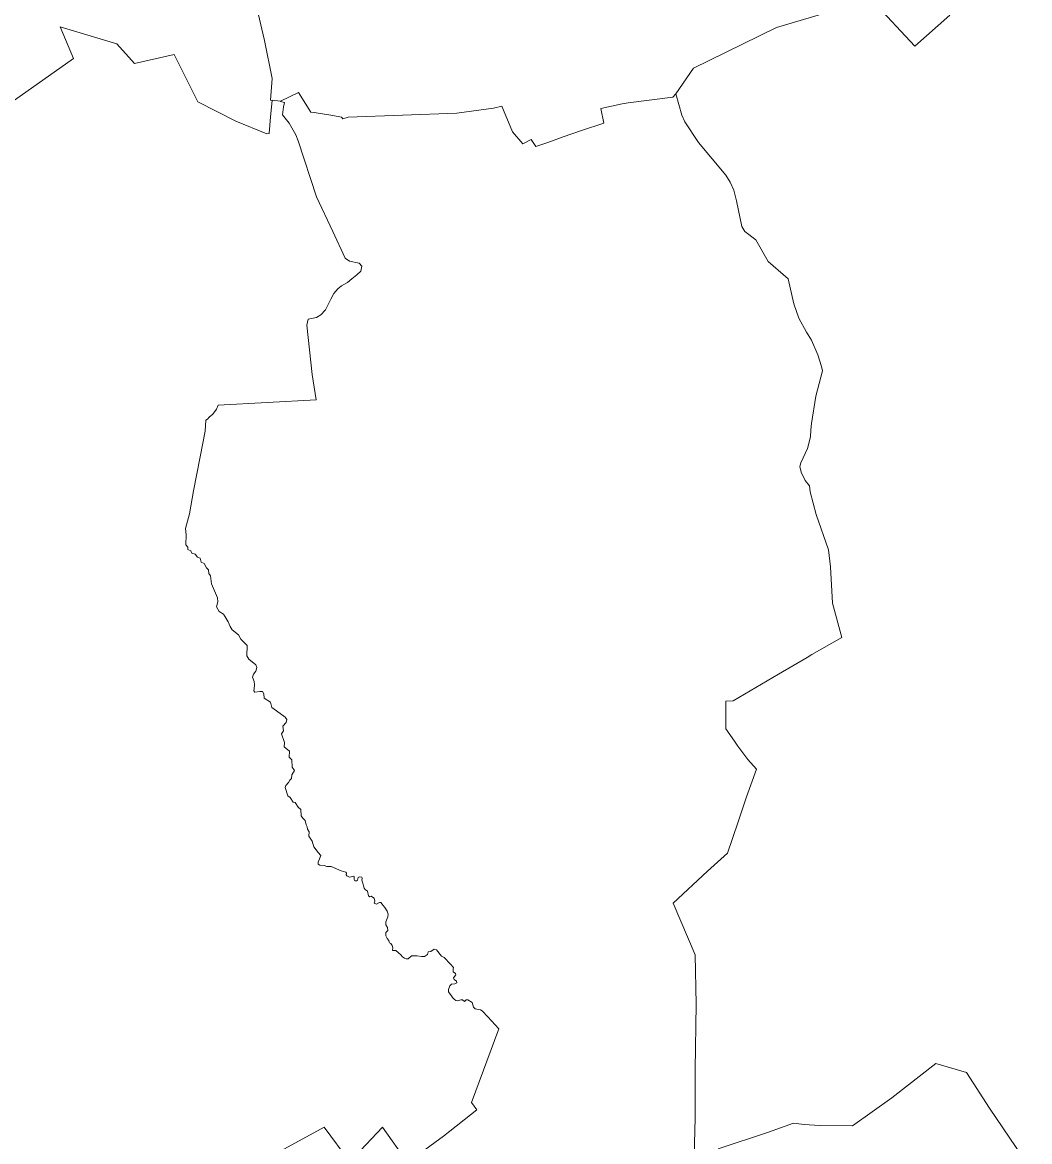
# Model space of a CAD drawing. Extents: x 369010 to 739155, y 6377141 to 6616555.
# Drawn here: x 593540 to 600615, y 6445855 to 6453717 of the extents above; entities that cross this region are included whole.
import ezdxf

# ---------------------------------------------------------------- set-up
doc = ezdxf.new("R2010")
doc.units = 0
doc.header["$LTSCALE"] = 40
doc.layers.add('1', color=7, linetype='Continuous', lineweight=13)

msp = doc.modelspace()

# ---------------------------------------------------------------- linework, layer by layer
at = {"layer": '1'}
for points in [[(600053.95, 6453768.51), (599809.17, 6453550.05), (599515.57, 6453863.18)], [(599515.57, 6453863.18), (599809.17, 6453550.05), (600053.95, 6453768.51)], [(593484.77, 6453170.88), (593899.35, 6453462.16), (593806.01, 6453686.26), (594203.88, 6453567.26), (594327.84, 6453428.9), (594606.22, 6453490.3), (594772.39, 6453157.8), (595039.68, 6453023.74), (595255.99, 6452934.87), (595272.87, 6452936.03), (595282.97, 6453054.53), (595294.06, 6453169.22), (595282.97, 6453170.55), (595293.73, 6453323.14), (595239.94, 6453590.26), (595195.75, 6453779.77)], [(595195.75, 6453779.77), (595239.94, 6453590.26), (595293.73, 6453323.14), (595282.97, 6453170.55), (595294.06, 6453169.22), (595294.22, 6453170.38), (595351.82, 6453163.43), (595479.42, 6453224), (595567.14, 6453086.8), (595588.98, 6453084.32), (595721.22, 6453063.3), (595780.64, 6453050.89), (595791.73, 6453039.14), (595828.8, 6453050.89), (596592.27, 6453078.03), (596848.8, 6453113.94), (596908.38, 6453128.67), (596983.19, 6452948.94), (597056.18, 6452864.2), (597114.77, 6452895.15), (597146.71, 6452844.5), (597231.94, 6452872.31), (597339.52, 6452911.86), (597466.79, 6452956.38), (597624.68, 6453010.01), (597603.67, 6453110.8), (597751.96, 6453144.89), (597796.15, 6453151.68), (598108.12, 6453191.73), (598131.13, 6453214.73), (598253.76, 6453395.8), (598363.99, 6453450.08), (598836.5, 6453681.29), (599192.67, 6453786.39)], [(599192.67, 6453786.39), (598836.5, 6453681.29), (598363.99, 6453450.08), (598253.76, 6453395.8), (598131.13, 6453214.73), (598173.16, 6453064.46), (598194.35, 6453017.45), (598289.02, 6452872.31), (598481.17, 6452642.92), (598512.12, 6452595.42), (598537.11, 6452538.49), (598556.8, 6452464.34), (598592.72, 6452283.28), (598614.07, 6452247.36), (598691.85, 6452188.61), (598779.57, 6452036.68), (598919.59, 6451916.69), (598959.14, 6451739.93), (598994.4, 6451638.64), (599047.19, 6451541.49), (599082.44, 6451485.88), (599127.29, 6451382.77), (599154.44, 6451298.7), (599159.4, 6451269.07), (599113.06, 6451090.33), (599083.11, 6450898.84), (599078.8, 6450855.48), (599076.82, 6450805.49), (599054.64, 6450724.56), (599008.3, 6450623.77), (599001.18, 6450598.45), (599010.45, 6450556.41), (599038.92, 6450498.32), (599069.2, 6450461.24), (599074.66, 6450419.7), (599114.88, 6450260.99), (599203.59, 6450013.06), (599216.17, 6449893.24), (599230.4, 6449637.37), (599296.27, 6449396.23), (599085.75, 6449276.4), (599053.15, 6449255.88), (598851.57, 6449137.88), (598533.14, 6448952.51), (598481.83, 6448948.21), (598482.33, 6448839.31), (598481.99, 6448755.89), (598543.23, 6448668.84), (598564.91, 6448632.92), (598634.75, 6448538.42), (598697.81, 6448472.05), (598626.15, 6448276.26), (598569.05, 6448100.66), (598493.58, 6447881.53), (598352.07, 6447755.75), (598110.93, 6447530.17), (598266.01, 6447166.89), (598271.97, 6446819.99), (598266.67, 6446361.71), (598266.34, 6446022.92), (598259.72, 6445752.99)], [(594904.46, 6451000.62), (594915.22, 6451028.59), (595602.89, 6451065.33), (595575.58, 6451243.42), (595538.01, 6451590.48), (595546.62, 6451632.85), (595606.03, 6451643.27), (595636.15, 6451662.8), (595669.42, 6451697.39), (595707.32, 6451771.87), (595728.01, 6451811.43), (595754.82, 6451844.69), (595782.13, 6451865.55), (595823.34, 6451889.05), (595854.62, 6451915.86), (595890.2, 6451942.67), (595918.01, 6451970.14), (595925.29, 6452005.4), (595906.26, 6452026.09), (595838.73, 6452040.65), (595806.46, 6452059.85), (595719.73, 6452247.36), (595605.37, 6452492.31), (595477.93, 6452883.73), (595460.88, 6452926.43), (595414.05, 6453008.19), (595366.55, 6453067.6), (595373, 6453123.21), (595380.45, 6453154.99), (595351.82, 6453160.12), (595351.82, 6453163.43), (595294.22, 6453170.38), (595294.06, 6453169.22), (595282.97, 6453054.53), (595272.87, 6452936.03), (595255.99, 6452934.87), (595039.68, 6453023.74), (594772.39, 6453157.8), (594606.22, 6453490.3), (594327.84, 6453428.9), (594203.88, 6453567.26), (593806.01, 6453686.26), (593899.35, 6453462.16), (593484.77, 6453170.88)], [(598482.33, 6448839.31), (598481.83, 6448948.21), (598533.14, 6448952.51), (598851.57, 6449137.88), (599053.15, 6449255.88), (599085.75, 6449276.4), (599296.27, 6449396.23), (599230.4, 6449637.37), (599216.17, 6449893.24), (599203.59, 6450013.06), (599114.88, 6450260.99), (599074.66, 6450419.7), (599069.2, 6450461.24), (599038.92, 6450498.32), (599010.45, 6450556.41), (599001.18, 6450598.45), (599008.3, 6450623.77), (599054.64, 6450724.56), (599076.82, 6450805.49), (599078.8, 6450855.48), (599083.11, 6450898.84), (599113.06, 6451090.33), (599159.4, 6451269.07), (599154.44, 6451298.7), (599127.29, 6451382.77), (599082.44, 6451485.88), (599047.19, 6451541.49), (598994.4, 6451638.64), (598959.14, 6451739.93), (598919.59, 6451916.69), (598779.57, 6452036.68), (598691.85, 6452188.61), (598614.07, 6452247.36), (598592.72, 6452283.28), (598556.8, 6452464.34), (598537.11, 6452538.49), (598512.12, 6452595.42), (598481.17, 6452642.92), (598289.02, 6452872.31), (598194.35, 6453017.45), (598173.16, 6453064.46), (598131.13, 6453214.73), (598108.12, 6453191.73), (597796.15, 6453151.68), (597751.96, 6453144.89), (597603.67, 6453110.8), (597624.68, 6453010.01), (597466.79, 6452956.38), (597339.52, 6452911.86), (597231.94, 6452872.31), (597146.71, 6452844.5), (597114.77, 6452895.15), (597056.18, 6452864.2), (596983.19, 6452948.94), (596908.38, 6453128.67), (596848.8, 6453113.94), (596592.27, 6453078.03), (595828.8, 6453050.89), (595791.73, 6453039.14), (595780.64, 6453050.89), (595721.22, 6453063.3), (595588.98, 6453084.32), (595567.14, 6453086.8), (595479.42, 6453224), (595351.82, 6453163.43)], [(595351.82, 6453163.43), (595351.82, 6453160.12), (595380.45, 6453154.99), (595373, 6453123.21), (595366.55, 6453067.6), (595414.05, 6453008.19), (595460.88, 6452926.43), (595477.93, 6452883.73), (595605.37, 6452492.31), (595719.73, 6452247.36), (595806.46, 6452059.85), (595838.73, 6452040.65), (595906.26, 6452026.09), (595925.29, 6452005.4), (595918.01, 6451970.14), (595890.2, 6451942.67), (595854.62, 6451915.86), (595823.34, 6451889.05), (595782.13, 6451865.55), (595754.82, 6451844.69), (595728.01, 6451811.43), (595707.32, 6451771.87), (595669.42, 6451697.39), (595636.15, 6451662.8), (595606.03, 6451643.27), (595546.62, 6451632.85), (595538.01, 6451590.48), (595575.58, 6451243.42), (595602.89, 6451065.33), (594915.22, 6451028.59), (594904.46, 6451000.62), (594876.99, 6450965.87), (594852.66, 6450943.19), (594839.58, 6450930.61), (594827.5, 6450921.84), (594822.87, 6450844.72), (594789.44, 6450665.31), (594742.43, 6450426.16), (594713.97, 6450263.8), (594686.49, 6450162.51), (594690.79, 6450117.16), (594688.31, 6450047.48), (594701.72, 6450030.44), (594702.55, 6450015.21), (594723.9, 6450004.29), (594730.02, 6449988.23), (594754.51, 6449981.78), (594769.74, 6449960.6), (594787.95, 6449953.98), (594796.22, 6449926.5), (594816.74, 6449916.57), (594831.97, 6449885.29), (594848.19, 6449870.89), (594849.84, 6449845.07), (594860.77, 6449828.52), (594867.39, 6449774.24), (594910.58, 6449675.76), (594913.56, 6449647.3), (594902.81, 6449611.05), (594922.33, 6449578.61), (594951.79, 6449559.08), (594964.21, 6449542.53), (594985.72, 6449505.62), (594999.13, 6449474.68), (595014.02, 6449450.68), (595058.38, 6449414.93), (595074.1, 6449385.47), (595117.79, 6449340.12), (595116.47, 6449268.29), (595130.87, 6449242.97), (595179.53, 6449204.24), (595186.98, 6449184.71), (595180.52, 6449158.89), (595163.47, 6449138.04), (595157.02, 6449116.69), (595167.45, 6449088.39), (595169.6, 6449064.56), (595167.45, 6449037.08), (595165.29, 6449022.19), (595173.57, 6449012.09), (595207.83, 6449017.88), (595227.36, 6449016.23), (595236.96, 6449001), (595238.78, 6448970.38), (595283.63, 6448941.92), (595291.41, 6448903.69), (595325.83, 6448881.01), (595386.57, 6448837.82), (595396.34, 6448821.1), (595392.53, 6448798.59), (595368.86, 6448773.1), (595373.83, 6448741.66), (595359.1, 6448719.15), (595380.62, 6448659.24), (595377.8, 6448627.79), (595415.04, 6448597.67), (595413.05, 6448556.46), (595432.58, 6448536.76), (595434.57, 6448484.8), (595451.29, 6448461.29)], [(595678.19, 6447788.36), (595660.81, 6447793.98), (595629.37, 6447796.47), (595618.61, 6447805.24), (595617.45, 6447819.14), (595635.49, 6447865.65), (595616.62, 6447886.83), (595588.16, 6447925.23), (595575.74, 6447965.44), (595560.52, 6447987.29), (595552.74, 6448001.36), (595553.9, 6448031.81), (595542.97, 6448051.01), (595541.15, 6448067.23), (595532.55, 6448080.8), (595525.76, 6448111.58), (595508.88, 6448128.14), (595498.45, 6448144.35), (595494.65, 6448187.05), (595476.44, 6448204.76), (595456.58, 6448236.37), (595440.86, 6448238.53), (595421.16, 6448272.12), (595404.28, 6448285.2), (595384.59, 6448341.8), (595391.54, 6448357.52), (595410.08, 6448377.05), (595418.02, 6448394.76), (595429.77, 6448406.51), (595432.58, 6448431.83), (595451.29, 6448461.29), (595434.57, 6448484.8), (595432.58, 6448536.76), (595413.05, 6448556.46), (595415.04, 6448597.67), (595377.8, 6448627.79), (595380.62, 6448659.24), (595359.1, 6448719.15), (595373.83, 6448741.66), (595368.86, 6448773.1), (595392.53, 6448798.59), (595396.34, 6448821.1), (595386.57, 6448837.82), (595325.83, 6448881.01), (595291.41, 6448903.69), (595283.63, 6448941.92), (595238.78, 6448970.38), (595236.96, 6449001), (595227.36, 6449016.23), (595207.83, 6449017.88), (595173.57, 6449012.09), (595165.29, 6449022.19), (595167.45, 6449037.08), (595169.6, 6449064.56), (595167.45, 6449088.39), (595157.02, 6449116.69), (595163.47, 6449138.04), (595180.52, 6449158.89), (595186.98, 6449184.71), (595179.53, 6449204.24), (595130.87, 6449242.97), (595116.47, 6449268.29), (595117.79, 6449340.12), (595074.1, 6449385.47), (595058.38, 6449414.93), (595014.02, 6449450.68), (594999.13, 6449474.68), (594985.72, 6449505.62), (594964.21, 6449542.53), (594951.79, 6449559.08), (594922.33, 6449578.61), (594902.81, 6449611.05), (594913.56, 6449647.3), (594910.58, 6449675.76), (594867.39, 6449774.24), (594860.77, 6449828.52), (594849.84, 6449845.07), (594848.19, 6449870.89), (594831.97, 6449885.29), (594816.74, 6449916.57), (594796.22, 6449926.5), (594787.95, 6449953.98), (594769.74, 6449960.6), (594754.51, 6449981.78), (594730.02, 6449988.23), (594723.9, 6450004.29), (594702.55, 6450015.21), (594701.72, 6450030.44), (594688.31, 6450047.48), (594690.79, 6450117.16), (594686.49, 6450162.51), (594713.97, 6450263.8), (594742.43, 6450426.16), (594789.44, 6450665.31), (594822.87, 6450844.72), (594827.5, 6450921.84), (594839.58, 6450930.61), (594852.66, 6450943.19), (594876.99, 6450965.87), (594904.46, 6451000.62)], [(598259.72, 6445752.99), (598266.34, 6446022.92), (598266.67, 6446361.71), (598271.97, 6446819.99), (598266.01, 6447166.89), (598110.93, 6447530.17), (598352.07, 6447755.75), (598493.58, 6447881.53), (598569.05, 6448100.66), (598626.15, 6448276.26), (598697.81, 6448472.05), (598634.75, 6448538.42), (598564.91, 6448632.92), (598543.23, 6448668.84), (598481.99, 6448755.89), (598482.33, 6448839.31)], [(595451.29, 6448461.29), (595432.58, 6448431.83), (595429.77, 6448406.51), (595418.02, 6448394.76), (595410.08, 6448377.05), (595391.54, 6448357.52), (595384.59, 6448341.8), (595404.28, 6448285.2), (595421.16, 6448272.12), (595440.86, 6448238.53), (595456.58, 6448236.37), (595476.44, 6448204.76), (595494.65, 6448187.05), (595498.45, 6448144.35), (595508.88, 6448128.14), (595525.76, 6448111.58), (595532.55, 6448080.8), (595541.15, 6448067.23), (595542.97, 6448051.01), (595553.9, 6448031.81), (595552.74, 6448001.36), (595560.52, 6447987.29), (595575.74, 6447965.44), (595588.16, 6447925.23), (595616.62, 6447886.83), (595635.49, 6447865.65), (595617.45, 6447819.14), (595618.61, 6447805.24), (595629.37, 6447796.47), (595660.81, 6447793.98), (595678.19, 6447788.36), (595709.14, 6447786.7), (595778.82, 6447757.08), (595811.09, 6447747.48), (595816.22, 6447740.19), (595814.4, 6447728.94), (595819.37, 6447722.32), (595837.74, 6447713.88), (595850.48, 6447715.2), (595863.39, 6447720.33), (595869.35, 6447717.52), (595871.33, 6447707.26), (595871, 6447696.67), (595874.31, 6447687.73), (595886.06, 6447686.4), (595892.85, 6447692.36), (595899.64, 6447710.9), (595906.75, 6447715.37), (595924.63, 6447711.89), (595927.28, 6447703.95), (595923.3, 6447690.87), (595932.07, 6447670.85), (595936.87, 6447652.15), (595940.18, 6447636.42), (595947.3, 6447625.17), (595963.35, 6447614.25), (595971.63, 6447580.65), (595980.4, 6447574.86), (595989.67, 6447578.83), (595998.77, 6447571.38), (596011.85, 6447566.25), (596014.5, 6447544.73), (596011.35, 6447529.51), (596027.07, 6447524.38), (596047.6, 6447534.8), (596058.52, 6447534.8), (596073.75, 6447514.28), (596085.99, 6447499.05), (596101.72, 6447474.73), (596109.16, 6447453.21), (596107.34, 6447433.68), (596092.94, 6447398.92), (596093.44, 6447377.08), (596104.86, 6447358.21), (596106.02, 6447338.68), (596093.44, 6447323.79), (596092.61, 6447299.79), (596102.21, 6447282.91), (596113.47, 6447269), (596117.44, 6447256.76), (596119.59, 6447250.63), (596128.36, 6447245.83), (596137.13, 6447232.76), (596140.94, 6447216.21), (596140.11, 6447198.66), (596162.79, 6447197.84), (596181.82, 6447180.96), (596198.87, 6447166.23), (596210.62, 6447153.98), (596223.69, 6447143.06), (596236.44, 6447138.26), (596250.01, 6447140.41), (596274.34, 6447161.43), (596312.57, 6447160.43), (596342.36, 6447154.81), (596365.36, 6447156.63), (596385.06, 6447170.53), (596391.18, 6447187.91), (596409.39, 6447191.05), (596431.73, 6447206.28)], [(596698.52, 6446832.57), (596668.07, 6446851.77), (596658.31, 6446851.6), (596646.56, 6446839.19), (596630.83, 6446851.11), (596620.74, 6446852.26), (596597.73, 6446843.66), (596584.16, 6446845.81), (596572.74, 6446855.91), (596561.82, 6446867.66), (596553.54, 6446879.41), (596543.94, 6446891.99), (596534.01, 6446907.71), (596534.01, 6446924.42), (596541.79, 6446949.25), (596553.21, 6446961.5), (596576.71, 6446964.48), (596590.62, 6446971.59), (596590.28, 6446981.36), (596572.41, 6446994.76), (596567.61, 6447005.36), (596584.66, 6447027.04), (596581.51, 6447035.81), (596565.46, 6447047.56), (596566.62, 6447065.6), (596567.11, 6447079.5), (596547.25, 6447102.34), (596503.56, 6447148.19), (596483.86, 6447158.28), (596449.44, 6447203.63), (596431.73, 6447206.28), (596409.39, 6447191.05), (596391.18, 6447187.91), (596385.06, 6447170.53), (596365.36, 6447156.63), (596342.36, 6447154.81), (596312.57, 6447160.43), (596274.34, 6447161.43), (596250.01, 6447140.41), (596236.44, 6447138.26), (596223.69, 6447143.06), (596210.62, 6447153.98), (596198.87, 6447166.23), (596181.82, 6447180.96), (596162.79, 6447197.84), (596140.11, 6447198.66), (596140.94, 6447216.21), (596137.13, 6447232.76), (596128.36, 6447245.83), (596119.59, 6447250.63), (596117.44, 6447256.76), (596113.47, 6447269), (596102.21, 6447282.91), (596092.61, 6447299.79), (596093.44, 6447323.79), (596106.02, 6447338.68), (596104.86, 6447358.21), (596093.44, 6447377.08), (596092.94, 6447398.92), (596107.34, 6447433.68), (596109.16, 6447453.21), (596101.72, 6447474.73), (596085.99, 6447499.05), (596073.75, 6447514.28), (596058.52, 6447534.8), (596047.6, 6447534.8), (596027.07, 6447524.38), (596011.35, 6447529.51), (596014.5, 6447544.73), (596011.85, 6447566.25), (595998.77, 6447571.38), (595989.67, 6447578.83), (595980.4, 6447574.86), (595971.63, 6447580.65), (595963.35, 6447614.25), (595947.3, 6447625.17), (595940.18, 6447636.42), (595936.87, 6447652.15), (595932.07, 6447670.85), (595923.3, 6447690.87), (595927.28, 6447703.95), (595924.63, 6447711.89), (595906.75, 6447715.37), (595899.64, 6447710.9), (595892.85, 6447692.36), (595886.06, 6447686.4), (595874.31, 6447687.73), (595871, 6447696.67), (595871.33, 6447707.26), (595869.35, 6447717.52), (595863.39, 6447720.33), (595850.48, 6447715.2), (595837.74, 6447713.88), (595819.37, 6447722.32), (595814.4, 6447728.94), (595816.22, 6447740.19), (595811.09, 6447747.48), (595778.82, 6447757.08), (595709.14, 6447786.7), (595678.19, 6447788.36)], [(596431.73, 6447206.28), (596449.44, 6447203.63), (596483.86, 6447158.28), (596503.56, 6447148.19), (596547.25, 6447102.34), (596567.11, 6447079.5), (596566.62, 6447065.6), (596565.46, 6447047.56), (596581.51, 6447035.81), (596584.66, 6447027.04), (596567.61, 6447005.36), (596572.41, 6446994.76), (596590.28, 6446981.36), (596590.62, 6446971.59), (596576.71, 6446964.48), (596553.21, 6446961.5), (596541.79, 6446949.25), (596534.01, 6446924.42), (596534.01, 6446907.71), (596543.94, 6446891.99), (596553.54, 6446879.41), (596561.82, 6446867.66), (596572.74, 6446855.91), (596584.16, 6446845.81), (596597.73, 6446843.66), (596620.74, 6446852.26), (596630.83, 6446851.11), (596646.56, 6446839.19), (596658.31, 6446851.6), (596668.07, 6446851.77), (596698.52, 6446832.57), (596708.62, 6446800.79), (596721.2, 6446788.71), (596758.6, 6446780.11), (596769.03, 6446773.32), (596810.4, 6446730.95), (596886.87, 6446647.04), (596695.54, 6446130.17), (596732.29, 6446078.53), (596498.1, 6445893.67), (596245.37, 6445708.3), (596069.28, 6445957.88), (595874.81, 6445750.01)], [(595874.81, 6445750.01), (596069.28, 6445957.88), (596245.37, 6445708.3), (596498.1, 6445893.67), (596732.29, 6446078.53), (596695.54, 6446130.17), (596886.87, 6446647.04), (596810.4, 6446730.95), (596769.03, 6446773.32), (596758.6, 6446780.11), (596721.2, 6446788.71), (596708.62, 6446800.79), (596698.52, 6446832.57)], [(598427.87, 6445805.12), (598780.07, 6445922.3), (598956.66, 6445985.85), (599030.81, 6445974.6), (599139.71, 6445968.31), (599370.42, 6445965.66), (599647.14, 6446162.11), (599956.47, 6446405.24), (600172.78, 6446341.02), (600333.98, 6446090.45), (600615.34, 6445676.69)], [(600615.34, 6445676.69), (600333.98, 6446090.45), (600172.78, 6446341.02), (599956.47, 6446405.24), (599647.14, 6446162.11), (599370.42, 6445965.66), (599139.71, 6445968.31), (599030.81, 6445974.6), (598956.66, 6445985.85), (598780.07, 6445922.3), (598427.87, 6445805.12)], [(595840.55, 6445713.27), (595659.16, 6445957.38), (595096.94, 6445651.04)], [(595096.94, 6445651.04), (595659.16, 6445957.38), (595840.55, 6445713.27)]]:
    msp.add_lwpolyline(points, dxfattribs=at)

doc.saveas('drawing.dxf')
